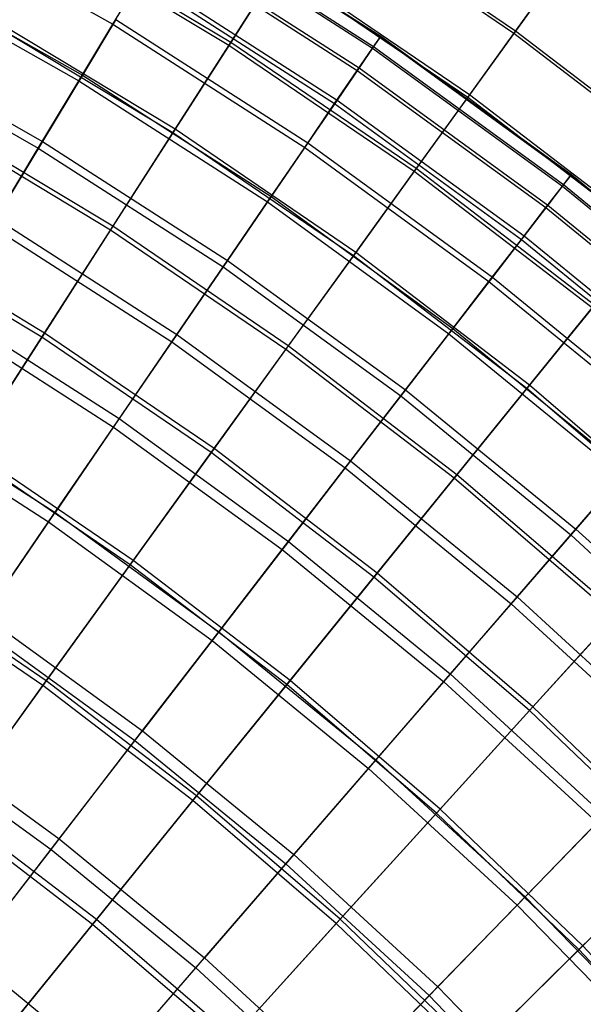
# Model space of a CAD drawing. Extents: x 0.1 to 12.1, y -6 to 6.
# Tile 331 of 334: x 8.739 to 9.507, y 3.319 to 4.66. Entities that reach past the tile are written whole.
import ezdxf

# ---------------------------------------------------------------- set-up
doc = ezdxf.new("R2010")
doc.units = 0
doc.header["$LTSCALE"] = 2.54
doc.layers.get('0').update_dxf_attribs({"linetype": 'CONTINUOUS'})

# ---------------------------------------------------------------- blocks, each defined once
blk = doc.blocks.new('DROPS_COLOR_B-11195_STL')
at = {"color": 0}
for p, q in [((8.5959, 4.806, 6.2255), (8.8661, 4.6534, 6.2255)), ((8.5959, 4.806, 6.2255), (8.8661, 4.6534, 6.2255)), ((8.9605, 4.8099, 7.515), (9.2303, 4.6365, 7.515)), ((8.9605, 4.8099, 7.515), (9.2303, 4.6365, 7.515)), ((8.9609, 4.8106, 7.8412), (9.2308, 4.6372, 7.8412)), ((8.9609, 4.8106, 7.8412), (9.2308, 4.6372, 7.8412)), ((8.9507, 4.7937, 7.1893), (9.2197, 4.6209, 7.1893)), ((8.9507, 4.7937, 7.1893), (9.2197, 4.6209, 7.1893)), ((8.952, 4.7959, 8.1669), (9.2211, 4.623, 8.1669)), ((8.952, 4.7959, 8.1669), (9.2211, 4.623, 8.1669)), ((8.9317, 4.7622, 6.8652), (9.1989, 4.5905, 6.8652)), ((8.9317, 4.7622, 6.8652), (9.1989, 4.5905, 6.8652)), ((8.9339, 4.7658, 8.4912), (9.2013, 4.594, 8.4912)), ((8.9339, 4.7658, 8.4912), (9.2013, 4.594, 8.4912)), ((8.5582, 4.7346, 9.4456), (8.8244, 4.5843, 9.4456)), ((8.5582, 4.7346, 9.4456), (8.8244, 4.5843, 9.4456)), ((8.5539, 4.7265, 5.9119), (8.8197, 4.5764, 5.9119)), ((8.5539, 4.7265, 5.9119), (8.8197, 4.5764, 5.9119)), ((8.9065, 4.7204, 8.8131), (9.1713, 4.5502, 8.8131)), ((8.9065, 4.7204, 8.8131), (9.1713, 4.5502, 8.8131)), ((8.8661, 4.6534, 6.2255), (8.9035, 4.7154, 6.5436)), ((8.8661, 4.6534, 6.2255), (8.9035, 4.7154, 6.5436)), ((8.9035, 4.7154, 6.5436), (9.168, 4.5453, 6.5436)), ((8.9035, 4.7154, 6.5436), (9.168, 4.5453, 6.5436)), ((8.8197, 4.5764, 5.9119), (8.8661, 4.6534, 6.2255)), ((8.8197, 4.5764, 5.9119), (8.8661, 4.6534, 6.2255)), ((8.87, 4.6598, 9.1315), (8.8244, 4.5843, 9.4456)), ((8.87, 4.6598, 9.1315), (8.8244, 4.5843, 9.4456)), ((8.8661, 4.6534, 6.2255), (9.1272, 4.4856, 6.2255)), ((8.8661, 4.6534, 6.2255), (9.1272, 4.4856, 6.2255)), ((8.87, 4.6598, 9.1315), (9.1314, 4.4918, 9.1315)), ((8.87, 4.6598, 9.1315), (9.1314, 4.4918, 9.1315)), ((8.509, 4.6413, 9.7543), (8.7699, 4.4939, 9.7543)), ((8.509, 4.6413, 9.7543), (8.7699, 4.4939, 9.7543)), ((8.504, 4.6318, 5.6038), (8.7644, 4.4848, 5.6038)), ((8.504, 4.6318, 5.6038), (8.7644, 4.4848, 5.6038)), ((9.2197, 4.6209, 7.1893), (9.2303, 4.6365, 7.515)), ((9.2197, 4.6209, 7.1893), (9.2303, 4.6365, 7.515)), ((9.2308, 4.6372, 7.8412), (9.2211, 4.623, 8.1669)), ((9.2308, 4.6372, 7.8412), (9.2211, 4.623, 8.1669)), ((9.2303, 4.6365, 7.515), (9.2308, 4.6372, 7.8412)), ((9.2303, 4.6365, 7.515), (9.2308, 4.6372, 7.8412)), ((9.2303, 4.6365, 7.515), (9.4899, 4.4479, 7.515)), ((9.2303, 4.6365, 7.515), (9.4899, 4.4479, 7.515)), ((9.2308, 4.6372, 7.8412), (9.4904, 4.4486, 7.8412)), ((9.2308, 4.6372, 7.8412), (9.4904, 4.4486, 7.8412)), ((9.1989, 4.5905, 6.8652), (9.2197, 4.6209, 7.1893)), ((9.1989, 4.5905, 6.8652), (9.2197, 4.6209, 7.1893)), ((9.2211, 4.623, 8.1669), (9.2013, 4.594, 8.4912)), ((9.2211, 4.623, 8.1669), (9.2013, 4.594, 8.4912)), ((9.2197, 4.6209, 7.1893), (9.4783, 4.433, 7.1893)), ((9.2197, 4.6209, 7.1893), (9.4783, 4.433, 7.1893)), ((9.2211, 4.623, 8.1669), (9.4799, 4.435, 8.1669)), ((9.2211, 4.623, 8.1669), (9.4799, 4.435, 8.1669)), ((9.168, 4.5453, 6.5436), (9.1989, 4.5905, 6.8652)), ((9.168, 4.5453, 6.5436), (9.1989, 4.5905, 6.8652)), ((9.2013, 4.594, 8.4912), (9.1713, 4.5502, 8.8131)), ((9.2013, 4.594, 8.4912), (9.1713, 4.5502, 8.8131)), ((9.1989, 4.5905, 6.8652), (9.4558, 4.4038, 6.8652)), ((9.1989, 4.5905, 6.8652), (9.4558, 4.4038, 6.8652)), ((9.2013, 4.594, 8.4912), (9.4584, 4.4071, 8.4912)), ((9.2013, 4.594, 8.4912), (9.4584, 4.4071, 8.4912)), ((8.7644, 4.4848, 5.6038), (8.8197, 4.5764, 5.9119)), ((8.7644, 4.4848, 5.6038), (8.8197, 4.5764, 5.9119)), ((8.8244, 4.5843, 9.4456), (8.7699, 4.4939, 9.7543)), ((8.8244, 4.5843, 9.4456), (8.7699, 4.4939, 9.7543)), ((8.8197, 4.5764, 5.9119), (9.0764, 4.4114, 5.9119)), ((8.8197, 4.5764, 5.9119), (9.0764, 4.4114, 5.9119)), ((8.8244, 4.5843, 9.4456), (9.0816, 4.419, 9.4456)), ((8.8244, 4.5843, 9.4456), (9.0816, 4.419, 9.4456)), ((9.1713, 4.5502, 8.8131), (9.1314, 4.4918, 9.1315)), ((9.1713, 4.5502, 8.8131), (9.1314, 4.4918, 9.1315)), ((9.1713, 4.5502, 8.8131), (9.426, 4.3651, 8.8131)), ((9.1713, 4.5502, 8.8131), (9.426, 4.3651, 8.8131)), ((9.1272, 4.4856, 6.2255), (9.168, 4.5453, 6.5436)), ((9.1272, 4.4856, 6.2255), (9.168, 4.5453, 6.5436)), ((9.168, 4.5453, 6.5436), (9.4224, 4.3605, 6.5436)), ((9.168, 4.5453, 6.5436), (9.4224, 4.3605, 6.5436)), ((8.7699, 4.4939, 9.7543), (8.7068, 4.3892, 10.0567)), ((8.7699, 4.4939, 9.7543), (8.7068, 4.3892, 10.0567)), ((8.7699, 4.4939, 9.7543), (9.0221, 4.3319, 9.7543)), ((8.7699, 4.4939, 9.7543), (9.0221, 4.3319, 9.7543)), ((8.7004, 4.3786, 5.3021), (8.7644, 4.4848, 5.6038)), ((8.7004, 4.3786, 5.3021), (8.7644, 4.4848, 5.6038)), ((8.7644, 4.4848, 5.6038), (9.016, 4.323, 5.6038)), ((8.7644, 4.4848, 5.6038), (9.016, 4.323, 5.6038)), ((9.0764, 4.4114, 5.9119), (9.1272, 4.4856, 6.2255)), ((9.0764, 4.4114, 5.9119), (9.1272, 4.4856, 6.2255)), ((9.1314, 4.4918, 9.1315), (9.0816, 4.419, 9.4456)), ((9.1314, 4.4918, 9.1315), (9.0816, 4.419, 9.4456)), ((9.1272, 4.4856, 6.2255), (9.3782, 4.3032, 6.2255)), ((9.1272, 4.4856, 6.2255), (9.3782, 4.3032, 6.2255)), ((9.1314, 4.4918, 9.1315), (9.3828, 4.3091, 9.1315)), ((9.1314, 4.4918, 9.1315), (9.3828, 4.3091, 9.1315)), ((9.4783, 4.433, 7.1893), (9.4899, 4.4479, 7.515)), ((9.4783, 4.433, 7.1893), (9.4899, 4.4479, 7.515)), ((9.4904, 4.4486, 7.8412), (9.4799, 4.435, 8.1669)), ((9.4904, 4.4486, 7.8412), (9.4799, 4.435, 8.1669)), ((9.4899, 4.4479, 7.515), (9.4904, 4.4486, 7.8412)), ((9.4899, 4.4479, 7.515), (9.4904, 4.4486, 7.8412)), ((9.4899, 4.4479, 7.515), (9.7382, 4.2449, 7.515)), ((9.4899, 4.4479, 7.515), (9.7382, 4.2449, 7.515)), ((9.4904, 4.4486, 7.8412), (9.7387, 4.2455, 7.8412)), ((9.4904, 4.4486, 7.8412), (9.7387, 4.2455, 7.8412)), ((9.4558, 4.4038, 6.8652), (9.4783, 4.433, 7.1893)), ((9.4558, 4.4038, 6.8652), (9.4783, 4.433, 7.1893)), ((9.4799, 4.435, 8.1669), (9.4584, 4.4071, 8.4912)), ((9.4799, 4.435, 8.1669), (9.4584, 4.4071, 8.4912)), ((9.4783, 4.433, 7.1893), (9.7258, 4.2306, 7.1893)), ((9.4783, 4.433, 7.1893), (9.7258, 4.2306, 7.1893)), ((9.4799, 4.435, 8.1669), (9.7275, 4.2325, 8.1669)), ((9.4799, 4.435, 8.1669), (9.7275, 4.2325, 8.1669)), ((9.0816, 4.419, 9.4456), (9.0221, 4.3319, 9.7543)), ((9.0816, 4.419, 9.4456), (9.0221, 4.3319, 9.7543)), ((9.0816, 4.419, 9.4456), (9.329, 4.2393, 9.4456)), ((9.0816, 4.419, 9.4456), (9.329, 4.2393, 9.4456)), ((9.016, 4.323, 5.6038), (9.0764, 4.4114, 5.9119)), ((9.016, 4.323, 5.6038), (9.0764, 4.4114, 5.9119)), ((9.0764, 4.4114, 5.9119), (9.3234, 4.232, 5.9119)), ((9.0764, 4.4114, 5.9119), (9.3234, 4.232, 5.9119)), ((9.4224, 4.3605, 6.5436), (9.4558, 4.4038, 6.8652)), ((9.4224, 4.3605, 6.5436), (9.4558, 4.4038, 6.8652)), ((9.4584, 4.4071, 8.4912), (9.426, 4.3651, 8.8131)), ((9.4584, 4.4071, 8.4912), (9.426, 4.3651, 8.8131)), ((9.4558, 4.4038, 6.8652), (9.7017, 4.2028, 6.8652)), ((9.4558, 4.4038, 6.8652), (9.7017, 4.2028, 6.8652)), ((9.4584, 4.4071, 8.4912), (9.7045, 4.2059, 8.4912)), ((9.4584, 4.4071, 8.4912), (9.7045, 4.2059, 8.4912)), ((8.7068, 4.3892, 10.0567), (8.953, 4.2309, 10.0567)), ((8.7068, 4.3892, 10.0567), (8.953, 4.2309, 10.0567)), ((8.7004, 4.3786, 5.3021), (8.9461, 4.2208, 5.3021)), ((8.7004, 4.3786, 5.3021), (8.9461, 4.2208, 5.3021)), ((9.3782, 4.3032, 6.2255), (9.4224, 4.3605, 6.5436)), ((9.3782, 4.3032, 6.2255), (9.4224, 4.3605, 6.5436)), ((9.426, 4.3651, 8.8131), (9.3828, 4.3091, 9.1315)), ((9.426, 4.3651, 8.8131), (9.3828, 4.3091, 9.1315)), ((9.4224, 4.3605, 6.5436), (9.6659, 4.1614, 6.5436)), ((9.4224, 4.3605, 6.5436), (9.6659, 4.1614, 6.5436)), ((9.426, 4.3651, 8.8131), (9.6697, 4.1659, 8.8131)), ((9.426, 4.3651, 8.8131), (9.6697, 4.1659, 8.8131)), ((9.0221, 4.3319, 9.7543), (8.953, 4.2309, 10.0567)), ((9.0221, 4.3319, 9.7543), (8.953, 4.2309, 10.0567)), ((9.0221, 4.3319, 9.7543), (9.2646, 4.1557, 9.7543)), ((9.0221, 4.3319, 9.7543), (9.2646, 4.1557, 9.7543)), ((8.9461, 4.2208, 5.3021), (9.016, 4.323, 5.6038)), ((8.9461, 4.2208, 5.3021), (9.016, 4.323, 5.6038)), ((9.016, 4.323, 5.6038), (9.258, 4.1472, 5.6038)), ((9.016, 4.323, 5.6038), (9.258, 4.1472, 5.6038)), ((9.3828, 4.3091, 9.1315), (9.329, 4.2393, 9.4456)), ((9.3828, 4.3091, 9.1315), (9.329, 4.2393, 9.4456)), ((9.3828, 4.3091, 9.1315), (9.6234, 4.1124, 9.1315)), ((9.3828, 4.3091, 9.1315), (9.6234, 4.1124, 9.1315)), ((9.3234, 4.232, 5.9119), (9.3782, 4.3032, 6.2255)), ((9.3234, 4.232, 5.9119), (9.3782, 4.3032, 6.2255)), ((9.3782, 4.3032, 6.2255), (9.6185, 4.1067, 6.2255)), ((9.3782, 4.3032, 6.2255), (9.6185, 4.1067, 6.2255)), ((8.635, 4.2702, 10.3518), (8.8746, 4.1163, 10.3518)), ((8.635, 4.2702, 10.3518), (8.8746, 4.1163, 10.3518)), ((8.6279, 4.2584, 5.0076), (8.8668, 4.1049, 5.0076)), ((8.6279, 4.2584, 5.0076), (8.8668, 4.1049, 5.0076)), ((9.329, 4.2393, 9.4456), (9.2646, 4.1557, 9.7543)), ((9.329, 4.2393, 9.4456), (9.2646, 4.1557, 9.7543)), ((9.329, 4.2393, 9.4456), (9.5656, 4.0457, 9.4456)), ((9.329, 4.2393, 9.4456), (9.5656, 4.0457, 9.4456)), ((8.953, 4.2309, 10.0567), (8.8746, 4.1163, 10.3518)), ((8.953, 4.2309, 10.0567), (8.8746, 4.1163, 10.3518)), ((8.953, 4.2309, 10.0567), (9.1898, 4.0588, 10.0567)), ((8.953, 4.2309, 10.0567), (9.1898, 4.0588, 10.0567)), ((9.258, 4.1472, 5.6038), (9.3234, 4.232, 5.9119)), ((9.258, 4.1472, 5.6038), (9.3234, 4.232, 5.9119)), ((9.3234, 4.232, 5.9119), (9.5596, 4.0388, 5.9119)), ((9.3234, 4.232, 5.9119), (9.5596, 4.0388, 5.9119)), ((8.8668, 4.1049, 5.0076), (8.9461, 4.2208, 5.3021)), ((8.8668, 4.1049, 5.0076), (8.9461, 4.2208, 5.3021)), ((8.9461, 4.2208, 5.3021), (9.1823, 4.0491, 5.3021)), ((8.9461, 4.2208, 5.3021), (9.1823, 4.0491, 5.3021)), ((9.1823, 4.0491, 5.3021), (9.258, 4.1472, 5.6038)), ((9.1823, 4.0491, 5.3021), (9.258, 4.1472, 5.6038)), ((9.2646, 4.1557, 9.7543), (9.1898, 4.0588, 10.0567)), ((9.2646, 4.1557, 9.7543), (9.1898, 4.0588, 10.0567)), ((9.258, 4.1472, 5.6038), (9.4895, 3.9579, 5.6038)), ((9.258, 4.1472, 5.6038), (9.4895, 3.9579, 5.6038)), ((9.2646, 4.1557, 9.7543), (9.4966, 3.966, 9.7543)), ((9.2646, 4.1557, 9.7543), (9.4966, 3.966, 9.7543)), ((8.555, 4.1375, 10.6389), (8.7872, 3.9883, 10.6389)), ((8.555, 4.1375, 10.6389), (8.7872, 3.9883, 10.6389)), ((8.5471, 4.1244, 4.7214), (8.7785, 3.9757, 4.7214)), ((8.5471, 4.1244, 4.7214), (8.7785, 3.9757, 4.7214)), ((8.7785, 3.9757, 4.7214), (8.8668, 4.1049, 5.0076)), ((8.7785, 3.9757, 4.7214), (8.8668, 4.1049, 5.0076)), ((8.8746, 4.1163, 10.3518), (8.7872, 3.9883, 10.6389)), ((8.8746, 4.1163, 10.3518), (8.7872, 3.9883, 10.6389)), ((8.8668, 4.1049, 5.0076), (9.0966, 3.9379, 5.0076)), ((8.8668, 4.1049, 5.0076), (9.0966, 3.9379, 5.0076)), ((8.8746, 4.1163, 10.3518), (9.105, 3.9489, 10.3518)), ((8.8746, 4.1163, 10.3518), (9.105, 3.9489, 10.3518)), ((9.1898, 4.0588, 10.0567), (9.105, 3.9489, 10.3518)), ((9.1898, 4.0588, 10.0567), (9.105, 3.9489, 10.3518)), ((9.1898, 4.0588, 10.0567), (9.4165, 3.8736, 10.0567)), ((9.1898, 4.0588, 10.0567), (9.4165, 3.8736, 10.0567)), ((9.0966, 3.9379, 5.0076), (9.1823, 4.0491, 5.3021)), ((9.0966, 3.9379, 5.0076), (9.1823, 4.0491, 5.3021)), ((9.1823, 4.0491, 5.3021), (9.4084, 3.8643, 5.3021)), ((9.1823, 4.0491, 5.3021), (9.4084, 3.8643, 5.3021)), ((9.4895, 3.9579, 5.6038), (9.5596, 4.0388, 5.9119)), ((9.4895, 3.9579, 5.6038), (9.5596, 4.0388, 5.9119)), ((9.5656, 4.0457, 9.4456), (9.4966, 3.966, 9.7543)), ((9.5656, 4.0457, 9.4456), (9.4966, 3.966, 9.7543)), ((8.6909, 3.8475, 10.9169), (8.7872, 3.9883, 10.6389)), ((8.6909, 3.8475, 10.9169), (8.7872, 3.9883, 10.6389)), ((8.7872, 3.9883, 10.6389), (9.0104, 3.8261, 10.6389)), ((8.7872, 3.9883, 10.6389), (9.0104, 3.8261, 10.6389)), ((8.6814, 3.8337, 4.4442), (8.7785, 3.9757, 4.7214)), ((8.6814, 3.8337, 4.4442), (8.7785, 3.9757, 4.7214)), ((8.7785, 3.9757, 4.7214), (9.001, 3.814, 4.7214)), ((8.7785, 3.9757, 4.7214), (9.001, 3.814, 4.7214)), ((9.4084, 3.8643, 5.3021), (9.4895, 3.9579, 5.6038)), ((9.4084, 3.8643, 5.3021), (9.4895, 3.9579, 5.6038)), ((9.4966, 3.966, 9.7543), (9.4165, 3.8736, 10.0567)), ((9.4966, 3.966, 9.7543), (9.4165, 3.8736, 10.0567)), ((9.4895, 3.9579, 5.6038), (9.7099, 3.7557, 5.6038)), ((9.4895, 3.9579, 5.6038), (9.7099, 3.7557, 5.6038)), ((9.4966, 3.966, 9.7543), (9.7174, 3.7634, 9.7543)), ((9.4966, 3.966, 9.7543), (9.7174, 3.7634, 9.7543)), ((9.105, 3.9489, 10.3518), (9.0104, 3.8261, 10.6389)), ((9.105, 3.9489, 10.3518), (9.0104, 3.8261, 10.6389)), ((9.105, 3.9489, 10.3518), (9.3255, 3.7686, 10.3518)), ((9.105, 3.9489, 10.3518), (9.3255, 3.7686, 10.3518)), ((9.001, 3.814, 4.7214), (9.0966, 3.9379, 5.0076)), ((9.001, 3.814, 4.7214), (9.0966, 3.9379, 5.0076)), ((9.0966, 3.9379, 5.0076), (9.3165, 3.7581, 5.0076)), ((9.0966, 3.9379, 5.0076), (9.3165, 3.7581, 5.0076)), ((9.3165, 3.7581, 5.0076), (9.4084, 3.8643, 5.3021)), ((9.3165, 3.7581, 5.0076), (9.4084, 3.8643, 5.3021)), ((9.4165, 3.8736, 10.0567), (9.3255, 3.7686, 10.3518)), ((9.4165, 3.8736, 10.0567), (9.3255, 3.7686, 10.3518)), ((9.4084, 3.8643, 5.3021), (9.6235, 3.6668, 5.3021)), ((9.4084, 3.8643, 5.3021), (9.6235, 3.6668, 5.3021)), ((9.4165, 3.8736, 10.0567), (9.6321, 3.6756, 10.0567)), ((9.4165, 3.8736, 10.0567), (9.6321, 3.6756, 10.0567)), ((8.6909, 3.8475, 10.9169), (8.9062, 3.691, 10.9169)), ((8.6909, 3.8475, 10.9169), (8.9062, 3.691, 10.9169)), ((8.6814, 3.8337, 4.4442), (8.896, 3.6778, 4.4442)), ((8.6814, 3.8337, 4.4442), (8.896, 3.6778, 4.4442)), ((9.0104, 3.8261, 10.6389), (8.9062, 3.691, 10.9169)), ((9.0104, 3.8261, 10.6389), (8.9062, 3.691, 10.9169)), ((9.0104, 3.8261, 10.6389), (9.224, 3.6515, 10.6389)), ((9.0104, 3.8261, 10.6389), (9.224, 3.6515, 10.6389)), ((8.896, 3.6778, 4.4442), (9.001, 3.814, 4.7214)), ((8.896, 3.6778, 4.4442), (9.001, 3.814, 4.7214)), ((9.001, 3.814, 4.7214), (9.214, 3.6399, 4.7214)), ((9.001, 3.814, 4.7214), (9.214, 3.6399, 4.7214)), ((9.3255, 3.7686, 10.3518), (9.224, 3.6515, 10.6389)), ((9.3255, 3.7686, 10.3518), (9.224, 3.6515, 10.6389)), ((9.3255, 3.7686, 10.3518), (9.5353, 3.576, 10.3518)), ((9.3255, 3.7686, 10.3518), (9.5353, 3.576, 10.3518)), ((9.214, 3.6399, 4.7214), (9.3165, 3.7581, 5.0076)), ((9.214, 3.6399, 4.7214), (9.3165, 3.7581, 5.0076)), ((9.3165, 3.7581, 5.0076), (9.5257, 3.5661, 5.0076)), ((9.3165, 3.7581, 5.0076), (9.5257, 3.5661, 5.0076)), ((8.586, 3.6942, 11.1851), (8.7928, 3.544, 11.1851)), ((8.586, 3.6942, 11.1851), (8.7928, 3.544, 11.1851)), ((8.7928, 3.544, 11.1851), (8.9062, 3.691, 10.9169)), ((8.7928, 3.544, 11.1851), (8.9062, 3.691, 10.9169)), ((8.9062, 3.691, 10.9169), (9.1123, 3.5225, 10.9169)), ((8.9062, 3.691, 10.9169), (9.1123, 3.5225, 10.9169)), ((8.5758, 3.6792, 4.177), (8.7817, 3.5296, 4.177)), ((8.5758, 3.6792, 4.177), (8.7817, 3.5296, 4.177)), ((8.7817, 3.5296, 4.177), (8.896, 3.6778, 4.4442)), ((8.7817, 3.5296, 4.177), (8.896, 3.6778, 4.4442)), ((8.896, 3.6778, 4.4442), (9.1013, 3.5099, 4.4442)), ((8.896, 3.6778, 4.4442), (9.1013, 3.5099, 4.4442)), ((9.224, 3.6515, 10.6389), (9.1123, 3.5225, 10.9169)), ((9.224, 3.6515, 10.6389), (9.1123, 3.5225, 10.9169)), ((9.224, 3.6515, 10.6389), (9.4273, 3.4649, 10.6389)), ((9.224, 3.6515, 10.6389), (9.4273, 3.4649, 10.6389)), ((9.1013, 3.5099, 4.4442), (9.214, 3.6399, 4.7214)), ((9.1013, 3.5099, 4.4442), (9.214, 3.6399, 4.7214)), ((9.214, 3.6399, 4.7214), (9.4166, 3.4539, 4.7214)), ((9.214, 3.6399, 4.7214), (9.4166, 3.4539, 4.7214)), ((9.5353, 3.576, 10.3518), (9.4273, 3.4649, 10.6389)), ((9.5353, 3.576, 10.3518), (9.4273, 3.4649, 10.6389)), ((9.4166, 3.4539, 4.7214), (9.5257, 3.5661, 5.0076)), ((9.4166, 3.4539, 4.7214), (9.5257, 3.5661, 5.0076)), ((8.6705, 3.3854, 11.4426), (8.7928, 3.544, 11.1851)), ((8.6705, 3.3854, 11.4426), (8.7928, 3.544, 11.1851)), ((8.7928, 3.544, 11.1851), (8.9907, 3.3822, 11.1851)), ((8.7928, 3.544, 11.1851), (8.9907, 3.3822, 11.1851)), ((8.6586, 3.37, 3.9205), (8.7817, 3.5296, 4.177)), ((8.6586, 3.37, 3.9205), (8.7817, 3.5296, 4.177)), ((8.7817, 3.5296, 4.177), (8.9788, 3.3685, 4.177)), ((8.7817, 3.5296, 4.177), (8.9788, 3.3685, 4.177)), ((9.1123, 3.5225, 10.9169), (8.9907, 3.3822, 11.1851)), ((9.1123, 3.5225, 10.9169), (8.9907, 3.3822, 11.1851)), ((9.1123, 3.5225, 10.9169), (9.3084, 3.3425, 10.9169)), ((9.1123, 3.5225, 10.9169), (9.3084, 3.3425, 10.9169)), ((8.9788, 3.3685, 4.177), (9.1013, 3.5099, 4.4442)), ((8.9788, 3.3685, 4.177), (9.1013, 3.5099, 4.4442)), ((9.1013, 3.5099, 4.4442), (9.2967, 3.3305, 4.4442)), ((9.1013, 3.5099, 4.4442), (9.2967, 3.3305, 4.4442)), ((9.4273, 3.4649, 10.6389), (9.3084, 3.3425, 10.9169)), ((9.4273, 3.4649, 10.6389), (9.3084, 3.3425, 10.9169)), ((9.4273, 3.4649, 10.6389), (9.6196, 3.267, 10.6389)), ((9.4273, 3.4649, 10.6389), (9.6196, 3.267, 10.6389)), ((9.2967, 3.3305, 4.4442), (9.4166, 3.4539, 4.7214)), ((9.2967, 3.3305, 4.4442), (9.4166, 3.4539, 4.7214)), ((9.4166, 3.4539, 4.7214), (9.6083, 3.2566, 4.7214)), ((9.4166, 3.4539, 4.7214), (9.6083, 3.2566, 4.7214)), ((8.6705, 3.3854, 11.4426), (8.8595, 3.2308, 11.4426)), ((8.6705, 3.3854, 11.4426), (8.8595, 3.2308, 11.4426)), ((8.8595, 3.2308, 11.4426), (8.9907, 3.3822, 11.1851)), ((8.8595, 3.2308, 11.4426), (8.9907, 3.3822, 11.1851)), ((8.9907, 3.3822, 11.1851), (9.179, 3.2094, 11.1851)), ((8.9907, 3.3822, 11.1851), (9.179, 3.2094, 11.1851)), ((8.8468, 3.2161, 3.9205), (8.9788, 3.3685, 4.177)), ((8.8468, 3.2161, 3.9205), (8.9788, 3.3685, 4.177)), ((8.9788, 3.3685, 4.177), (9.1663, 3.1964, 4.177)), ((8.9788, 3.3685, 4.177), (9.1663, 3.1964, 4.177)), ((9.3084, 3.3425, 10.9169), (9.179, 3.2094, 11.1851)), ((9.3084, 3.3425, 10.9169), (9.179, 3.2094, 11.1851)), ((9.3084, 3.3425, 10.9169), (9.4939, 3.1516, 10.9169)), ((9.3084, 3.3425, 10.9169), (9.4939, 3.1516, 10.9169)), ((9.1663, 3.1964, 4.177), (9.2967, 3.3305, 4.4442)), ((9.1663, 3.1964, 4.177), (9.2967, 3.3305, 4.4442)), ((9.2967, 3.3305, 4.4442), (9.4816, 3.1403, 4.4442)), ((9.2967, 3.3305, 4.4442), (9.4816, 3.1403, 4.4442))]:
    blk.add_line(p, q, dxfattribs=at)
blk = doc.blocks.new('GROUP_1')
at = {"color": 0}
for p, q in [((9.3521, 10.6382, 4.2042), (9.089, 10.8173, 4.2042)), ((9.3521, 10.6382, 4.2042), (9.089, 10.8173, 4.2042)), ((9.3543, 10.6412, 7.784), (9.091, 10.8205, 7.784)), ((9.3543, 10.6412, 7.784), (9.091, 10.8205, 7.784)), ((8.9665, 10.6261, 8.403), (8.7046, 10.7838, 8.403)), ((8.9665, 10.6261, 8.403), (8.7046, 10.7838, 8.403)), ((8.9638, 10.6219, 3.5857), (8.7022, 10.7795, 3.5857)), ((8.9638, 10.6219, 3.5857), (8.7022, 10.7795, 3.5857)), ((9.0334, 10.7304, 8.0967), (8.9665, 10.6261, 8.403)), ((9.0334, 10.7304, 8.0967), (8.9665, 10.6261, 8.403)), ((9.2917, 10.5546, 8.0967), (9.0334, 10.7304, 8.0967)), ((9.2917, 10.5546, 8.0967), (9.0334, 10.7304, 8.0967)), ((8.9638, 10.6219, 3.5857), (9.031, 10.7268, 3.8917)), ((8.9638, 10.6219, 3.5857), (9.031, 10.7268, 3.8917)), ((9.2892, 10.551, 3.8917), (9.031, 10.7268, 3.8917)), ((9.2892, 10.551, 3.8917), (9.031, 10.7268, 3.8917)), ((9.3521, 10.6382, 4.2042), (9.4049, 10.7113, 4.522)), ((9.3521, 10.6382, 4.2042), (9.4049, 10.7113, 4.522)), ((9.4067, 10.7138, 7.466), (9.3543, 10.6412, 7.784)), ((9.4067, 10.7138, 7.466), (9.3543, 10.6412, 7.784)), ((8.8906, 10.5077, 8.702), (8.6355, 10.6614, 8.702)), ((8.8906, 10.5077, 8.702), (8.6355, 10.6614, 8.702)), ((8.8876, 10.503, 3.2869), (8.6327, 10.6565, 3.2869)), ((8.8876, 10.503, 3.2869), (8.6327, 10.6565, 3.2869)), ((9.2892, 10.551, 3.8917), (9.3521, 10.6382, 4.2042)), ((9.2892, 10.551, 3.8917), (9.3521, 10.6382, 4.2042)), ((9.3543, 10.6412, 7.784), (9.2917, 10.5546, 8.0967)), ((9.3543, 10.6412, 7.784), (9.2917, 10.5546, 8.0967)), ((9.6049, 10.4448, 4.2042), (9.3521, 10.6382, 4.2042)), ((9.6049, 10.4448, 4.2042), (9.3521, 10.6382, 4.2042)), ((9.6072, 10.4476, 7.784), (9.3543, 10.6412, 7.784)), ((9.6072, 10.4476, 7.784), (9.3543, 10.6412, 7.784)), ((8.8876, 10.503, 3.2869), (8.9638, 10.6219, 3.5857)), ((8.8876, 10.503, 3.2869), (8.9638, 10.6219, 3.5857)), ((8.9665, 10.6261, 8.403), (8.8906, 10.5077, 8.702)), ((8.9665, 10.6261, 8.403), (8.8906, 10.5077, 8.702)), ((9.2162, 10.45, 3.5857), (8.9638, 10.6219, 3.5857)), ((9.2162, 10.45, 3.5857), (8.9638, 10.6219, 3.5857)), ((9.2191, 10.4541, 8.403), (8.9665, 10.6261, 8.403)), ((9.2191, 10.4541, 8.403), (8.9665, 10.6261, 8.403)), ((9.2917, 10.5546, 8.0967), (9.2191, 10.4541, 8.403)), ((9.2917, 10.5546, 8.0967), (9.2191, 10.4541, 8.403)), ((9.5399, 10.3646, 8.0967), (9.2917, 10.5546, 8.0967)), ((9.5399, 10.3646, 8.0967), (9.2917, 10.5546, 8.0967)), ((9.2162, 10.45, 3.5857), (9.2892, 10.551, 3.8917)), ((9.2162, 10.45, 3.5857), (9.2892, 10.551, 3.8917)), ((9.5372, 10.3612, 3.8917), (9.2892, 10.551, 3.8917)), ((9.5372, 10.3612, 3.8917), (9.2892, 10.551, 3.8917)), ((8.8026, 10.3704, 2.9964), (8.5552, 10.5194, 2.9964)), ((8.8026, 10.3704, 2.9964), (8.5552, 10.5194, 2.9964)), ((8.8059, 10.3756, 8.9929), (8.5583, 10.5248, 8.9929)), ((8.8059, 10.3756, 8.9929), (8.5583, 10.5248, 8.9929)), ((8.8026, 10.3704, 2.9964), (8.8876, 10.503, 3.2869)), ((8.8026, 10.3704, 2.9964), (8.8876, 10.503, 3.2869)), ((8.8906, 10.5077, 8.702), (8.8059, 10.3756, 8.9929)), ((8.8906, 10.5077, 8.702), (8.8059, 10.3756, 8.9929)), ((9.1335, 10.3355, 3.2869), (8.8876, 10.503, 3.2869)), ((9.1335, 10.3355, 3.2869), (8.8876, 10.503, 3.2869)), ((9.1368, 10.3401, 8.702), (8.8906, 10.5077, 8.702)), ((9.1368, 10.3401, 8.702), (8.8906, 10.5077, 8.702)), ((9.1335, 10.3355, 3.2869), (9.2162, 10.45, 3.5857)), ((9.1335, 10.3355, 3.2869), (9.2162, 10.45, 3.5857)), ((9.2191, 10.4541, 8.403), (9.1368, 10.3401, 8.702)), ((9.2191, 10.4541, 8.403), (9.1368, 10.3401, 8.702)), ((9.4587, 10.2644, 3.5857), (9.2162, 10.45, 3.5857)), ((9.4587, 10.2644, 3.5857), (9.2162, 10.45, 3.5857)), ((9.4618, 10.2683, 8.403), (9.2191, 10.4541, 8.403)), ((9.4618, 10.2683, 8.403), (9.2191, 10.4541, 8.403)), ((8.7091, 10.2246, 2.715), (8.47, 10.3686, 2.715)), ((8.7091, 10.2246, 2.715), (8.47, 10.3686, 2.715)), ((8.7128, 10.2302, 9.2746), (8.4734, 10.3745, 9.2746)), ((8.7128, 10.2302, 9.2746), (8.4734, 10.3745, 9.2746)), ((8.7091, 10.2246, 2.715), (8.8026, 10.3704, 2.9964)), ((8.7091, 10.2246, 2.715), (8.8026, 10.3704, 2.9964)), ((8.8059, 10.3756, 8.9929), (8.7128, 10.2302, 9.2746)), ((8.8059, 10.3756, 8.9929), (8.7128, 10.2302, 9.2746)), ((9.0413, 10.2079, 2.9964), (8.8026, 10.3704, 2.9964)), ((9.0413, 10.2079, 2.9964), (8.8026, 10.3704, 2.9964)), ((9.0449, 10.2129, 8.9929), (8.8059, 10.3756, 8.9929)), ((9.0449, 10.2129, 8.9929), (8.8059, 10.3756, 8.9929)), ((9.1368, 10.3401, 8.702), (9.0449, 10.2129, 8.9929)), ((9.1368, 10.3401, 8.702), (9.0449, 10.2129, 8.9929)), ((9.3733, 10.159, 8.702), (9.1368, 10.3401, 8.702)), ((9.3733, 10.159, 8.702), (9.1368, 10.3401, 8.702)), ((9.0413, 10.2079, 2.9964), (9.1335, 10.3355, 3.2869)), ((9.0413, 10.2079, 2.9964), (9.1335, 10.3355, 3.2869)), ((9.3698, 10.1547, 3.2869), (9.1335, 10.3355, 3.2869)), ((9.3698, 10.1547, 3.2869), (9.1335, 10.3355, 3.2869)), ((9.3698, 10.1547, 3.2869), (9.4587, 10.2644, 3.5857)), ((9.3698, 10.1547, 3.2869), (9.4587, 10.2644, 3.5857)), ((9.4618, 10.2683, 8.403), (9.3733, 10.159, 8.702)), ((9.4618, 10.2683, 8.403), (9.3733, 10.159, 8.702)), ((8.6075, 10.0659, 2.4436), (8.7091, 10.2246, 2.715)), ((8.6075, 10.0659, 2.4436), (8.7091, 10.2246, 2.715)), ((8.7128, 10.2302, 9.2746), (8.6114, 10.0721, 9.5464)), ((8.7128, 10.2302, 9.2746), (8.6114, 10.0721, 9.5464)), ((8.9399, 10.0675, 2.715), (8.7091, 10.2246, 2.715)), ((8.9399, 10.0675, 2.715), (8.7091, 10.2246, 2.715)), ((8.9438, 10.0729, 9.2746), (8.7128, 10.2302, 9.2746)), ((8.9438, 10.0729, 9.2746), (8.7128, 10.2302, 9.2746)), ((8.9399, 10.0675, 2.715), (9.0413, 10.2079, 2.9964)), ((8.9399, 10.0675, 2.715), (9.0413, 10.2079, 2.9964)), ((9.0449, 10.2129, 8.9929), (8.9438, 10.0729, 9.2746)), ((9.0449, 10.2129, 8.9929), (8.9438, 10.0729, 9.2746)), ((9.2706, 10.0324, 2.9964), (9.0413, 10.2079, 2.9964)), ((9.2706, 10.0324, 2.9964), (9.0413, 10.2079, 2.9964)), ((9.2745, 10.0372, 8.9929), (9.0449, 10.2129, 8.9929)), ((9.2745, 10.0372, 8.9929), (9.0449, 10.2129, 8.9929)), ((9.2706, 10.0324, 2.9964), (9.3698, 10.1547, 3.2869)), ((9.2706, 10.0324, 2.9964), (9.3698, 10.1547, 3.2869)), ((9.3733, 10.159, 8.702), (9.2745, 10.0372, 8.9929)), ((9.3733, 10.159, 8.702), (9.2745, 10.0372, 8.9929)), ((9.5956, 9.961, 3.2869), (9.3698, 10.1547, 3.2869)), ((9.5956, 9.961, 3.2869), (9.3698, 10.1547, 3.2869)), ((9.5994, 9.9651, 8.702), (9.3733, 10.159, 8.702)), ((9.5994, 9.9651, 8.702), (9.3733, 10.159, 8.702)), ((8.8338, 9.9206, 9.5464), (8.6114, 10.0721, 9.5464)), ((8.8338, 9.9206, 9.5464), (8.6114, 10.0721, 9.5464)), ((8.9438, 10.0729, 9.2746), (8.8338, 9.9206, 9.5464)), ((8.9438, 10.0729, 9.2746), (8.8338, 9.9206, 9.5464)), ((9.1658, 9.903, 9.2746), (8.9438, 10.0729, 9.2746)), ((9.1658, 9.903, 9.2746), (8.9438, 10.0729, 9.2746)), ((8.8295, 9.9147, 2.4436), (8.6075, 10.0659, 2.4436)), ((8.8295, 9.9147, 2.4436), (8.6075, 10.0659, 2.4436)), ((8.8295, 9.9147, 2.4436), (8.9399, 10.0675, 2.715)), ((8.8295, 9.9147, 2.4436), (8.9399, 10.0675, 2.715)), ((9.1615, 9.8978, 2.715), (8.9399, 10.0675, 2.715)), ((9.1615, 9.8978, 2.715), (8.9399, 10.0675, 2.715)), ((9.1615, 9.8978, 2.715), (9.2706, 10.0324, 2.9964)), ((9.1615, 9.8978, 2.715), (9.2706, 10.0324, 2.9964)), ((9.2745, 10.0372, 8.9929), (9.1658, 9.903, 9.2746)), ((9.2745, 10.0372, 8.9929), (9.1658, 9.903, 9.2746)), ((9.4898, 9.8444, 2.9964), (9.2706, 10.0324, 2.9964)), ((9.4898, 9.8444, 2.9964), (9.2706, 10.0324, 2.9964)), ((9.494, 9.8489, 8.9929), (9.2745, 10.0372, 8.9929)), ((9.494, 9.8489, 8.9929), (9.2745, 10.0372, 8.9929)), ((8.7106, 9.75, 2.183), (8.8295, 9.9147, 2.4436)), ((8.7106, 9.75, 2.183), (8.8295, 9.9147, 2.4436)), ((8.8338, 9.9206, 9.5464), (8.7152, 9.7564, 9.8075)), ((8.8338, 9.9206, 9.5464), (8.7152, 9.7564, 9.8075)), ((9.0429, 9.7514, 2.4436), (8.8295, 9.9147, 2.4436)), ((9.0429, 9.7514, 2.4436), (8.8295, 9.9147, 2.4436)), ((9.0475, 9.7571, 9.5464), (8.8338, 9.9206, 9.5464)), ((9.0475, 9.7571, 9.5464), (8.8338, 9.9206, 9.5464)), ((8.7152, 9.7564, 9.8075), (8.5021, 9.9015, 9.8075)), ((8.7152, 9.7564, 9.8075), (8.5021, 9.9015, 9.8075)), ((9.0429, 9.7514, 2.4436), (9.1615, 9.8978, 2.715)), ((9.0429, 9.7514, 2.4436), (9.1615, 9.8978, 2.715)), ((9.1658, 9.903, 9.2746), (9.0475, 9.7571, 9.5464)), ((9.1658, 9.903, 9.2746), (9.0475, 9.7571, 9.5464)), ((9.3734, 9.7161, 2.715), (9.1615, 9.8978, 2.715)), ((9.3734, 9.7161, 2.715), (9.1615, 9.8978, 2.715)), ((9.378, 9.7211, 9.2746), (9.1658, 9.903, 9.2746)), ((9.378, 9.7211, 9.2746), (9.1658, 9.903, 9.2746)), ((8.7106, 9.75, 2.183), (8.4979, 9.8949, 2.183)), ((8.7106, 9.75, 2.183), (8.4979, 9.8949, 2.183)), ((9.3734, 9.7161, 2.715), (9.4898, 9.8444, 2.9964)), ((9.3734, 9.7161, 2.715), (9.4898, 9.8444, 2.9964)), ((9.494, 9.8489, 8.9929), (9.378, 9.7211, 9.2746)), ((9.494, 9.8489, 8.9929), (9.378, 9.7211, 9.2746)), ((8.5835, 9.574, 1.9339), (8.7106, 9.75, 2.183)), ((8.5835, 9.574, 1.9339), (8.7106, 9.75, 2.183)), ((8.7152, 9.7564, 9.8075), (8.5884, 9.5808, 10.057)), ((8.7152, 9.7564, 9.8075), (8.5884, 9.5808, 10.057)), ((8.915, 9.5936, 2.183), (8.7106, 9.75, 2.183)), ((8.915, 9.5936, 2.183), (8.7106, 9.75, 2.183)), ((8.9199, 9.5997, 9.8075), (8.7152, 9.7564, 9.8075)), ((8.9199, 9.5997, 9.8075), (8.7152, 9.7564, 9.8075)), ((8.915, 9.5936, 2.183), (9.0429, 9.7514, 2.4436)), ((8.915, 9.5936, 2.183), (9.0429, 9.7514, 2.4436)), ((9.0475, 9.7571, 9.5464), (8.9199, 9.5997, 9.8075)), ((9.0475, 9.7571, 9.5464), (8.9199, 9.5997, 9.8075)), ((9.2468, 9.5765, 2.4436), (9.0429, 9.7514, 2.4436)), ((9.2468, 9.5765, 2.4436), (9.0429, 9.7514, 2.4436)), ((9.2517, 9.5819, 9.5464), (9.0475, 9.7571, 9.5464)), ((9.2517, 9.5819, 9.5464), (9.0475, 9.7571, 9.5464)), ((9.2468, 9.5765, 2.4436), (9.3734, 9.7161, 2.715)), ((9.2468, 9.5765, 2.4436), (9.3734, 9.7161, 2.715)), ((9.378, 9.7211, 9.2746), (9.2517, 9.5819, 9.5464)), ((9.378, 9.7211, 9.2746), (9.2517, 9.5819, 9.5464)), ((9.5749, 9.5228, 2.715), (9.3734, 9.7161, 2.715)), ((9.5749, 9.5228, 2.715), (9.3734, 9.7161, 2.715)), ((9.5797, 9.5276, 9.2746), (9.378, 9.7211, 9.2746)), ((9.5797, 9.5276, 9.2746), (9.378, 9.7211, 9.2746)), ((8.7782, 9.4249, 1.9339), (8.915, 9.5936, 2.183)), ((8.7782, 9.4249, 1.9339), (8.915, 9.5936, 2.183)), ((8.9199, 9.5997, 9.8075), (8.7835, 9.4314, 10.057)), ((8.9199, 9.5997, 9.8075), (8.7835, 9.4314, 10.057)), ((9.1103, 9.426, 2.183), (8.915, 9.5936, 2.183)), ((9.1103, 9.426, 2.183), (8.915, 9.5936, 2.183)), ((9.1156, 9.4319, 9.8075), (8.9199, 9.5997, 9.8075)), ((9.1156, 9.4319, 9.8075), (8.9199, 9.5997, 9.8075)), ((8.7835, 9.4314, 10.057), (8.5884, 9.5808, 10.057)), ((8.7835, 9.4314, 10.057), (8.5884, 9.5808, 10.057)), ((9.1103, 9.426, 2.183), (9.2468, 9.5765, 2.4436)), ((9.1103, 9.426, 2.183), (9.2468, 9.5765, 2.4436)), ((9.2517, 9.5819, 9.5464), (9.1156, 9.4319, 9.8075)), ((9.2517, 9.5819, 9.5464), (9.1156, 9.4319, 9.8075)), ((9.4407, 9.3905, 2.4436), (9.2468, 9.5765, 2.4436)), ((9.4407, 9.3905, 2.4436), (9.2468, 9.5765, 2.4436)), ((9.4459, 9.3956, 9.5464), (9.2517, 9.5819, 9.5464)), ((9.4459, 9.3956, 9.5464), (9.2517, 9.5819, 9.5464)), ((8.7782, 9.4249, 1.9339), (8.5835, 9.574, 1.9339)), ((8.7782, 9.4249, 1.9339), (8.5835, 9.574, 1.9339)), ((9.4407, 9.3905, 2.4436), (9.5749, 9.5228, 2.715)), ((9.4407, 9.3905, 2.4436), (9.5749, 9.5228, 2.715)), ((9.5797, 9.5276, 9.2746), (9.4459, 9.3956, 9.5464)), ((9.5797, 9.5276, 9.2746), (9.4459, 9.3956, 9.5464)), ((8.7835, 9.4314, 10.057), (8.6387, 9.2527, 10.2942)), ((8.7835, 9.4314, 10.057), (8.6387, 9.2527, 10.2942)), ((8.9701, 9.2714, 10.057), (8.7835, 9.4314, 10.057)), ((8.9701, 9.2714, 10.057), (8.7835, 9.4314, 10.057)), ((9.1156, 9.4319, 9.8075), (8.9701, 9.2714, 10.057)), ((9.1156, 9.4319, 9.8075), (8.9701, 9.2714, 10.057)), ((9.3017, 9.2534, 9.8075), (9.1156, 9.4319, 9.8075)), ((9.3017, 9.2534, 9.8075), (9.1156, 9.4319, 9.8075)), ((8.6331, 9.2458, 1.6972), (8.7782, 9.4249, 1.9339)), ((8.6331, 9.2458, 1.6972), (8.7782, 9.4249, 1.9339)), ((8.9644, 9.2652, 1.9339), (8.7782, 9.4249, 1.9339)), ((8.9644, 9.2652, 1.9339), (8.7782, 9.4249, 1.9339)), ((8.9644, 9.2652, 1.9339), (9.1103, 9.426, 2.183)), ((8.9644, 9.2652, 1.9339), (9.1103, 9.426, 2.183)), ((9.2961, 9.2479, 2.183), (9.1103, 9.426, 2.183)), ((9.2961, 9.2479, 2.183), (9.1103, 9.426, 2.183)), ((9.2961, 9.2479, 2.183), (9.4407, 9.3905, 2.4436)), ((9.2961, 9.2479, 2.183), (9.4407, 9.3905, 2.4436)), ((9.4459, 9.3956, 9.5464), (9.3017, 9.2534, 9.8075)), ((9.4459, 9.3956, 9.5464), (9.3017, 9.2534, 9.8075)), ((9.624, 9.194, 2.4436), (9.4407, 9.3905, 2.4436)), ((9.624, 9.194, 2.4436), (9.4407, 9.3905, 2.4436)), ((9.6294, 9.1989, 9.5464), (9.4459, 9.3956, 9.5464)), ((9.6294, 9.1989, 9.5464), (9.4459, 9.3956, 9.5464))]:
    blk.add_line(p, q, dxfattribs=at)
blk.add_blockref('DROPS_COLOR_B-11195_STL', (-0.06, 5.9973, -1.7), dxfattribs=at)

msp = doc.modelspace()

# ---------------------------------------------------------------- block references
at = {"color": 0}
msp.add_blockref('GROUP_1', (0.06, -5.9973, 1.7), dxfattribs=at)

doc.saveas('drawing.dxf')
